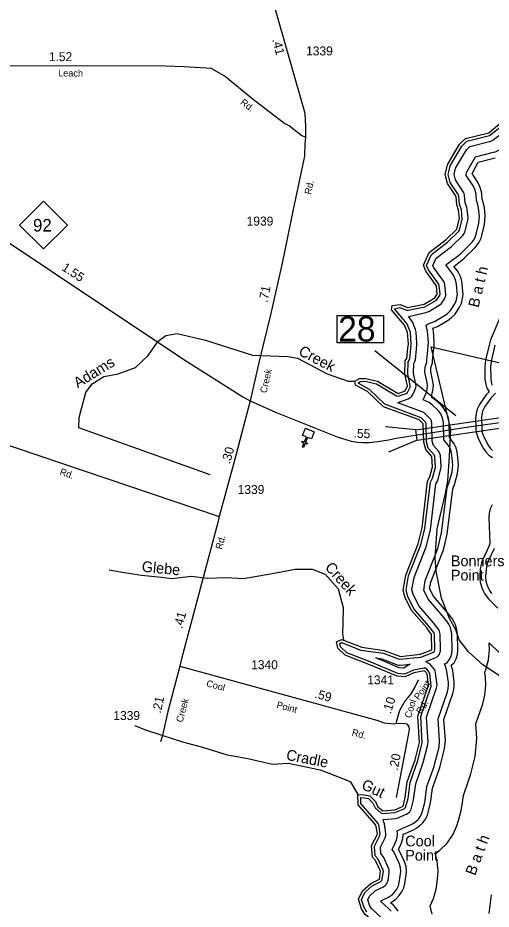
# Model space of a CAD drawing. Extents: x 2532689 to 2764727, y 536648 to 732970.
# Drawn here: x 2643510 to 2650104, y 629099 to 641515 of the extents above; entities that cross this region are included whole.
import ezdxf

# ---------------------------------------------------------------- set-up
doc = ezdxf.new("R2010")
doc.units = 0
for name, color, linetype in [('Exist Boundary Political City Limit New', 7, 'Continuous'), ('Exist Cultural Church CELL', 7, 'Continuous'), ('Exist Hydrographic Buffer Line', 7, 'Continuous'), ('Exist Hydrographic Creek Double Shore', 7, 'Continuous'), ('Exist Hydrographic Creek Single Shore', 7, 'Continuous'), ('Exist Hydrographic Creek Single Shore Label', 7, 'Continuous'), ('Exist Hydrographic Point Label', 7, 'Continuous'), ('Exist Road Primary NC Attributed', 7, 'Continuous'), ('Exist Road Primary NC Mileage Hundredths English Label', 7, 'Continuous'), ('Exist Road Primary NC Shield CELL', 7, 'Continuous'), ('Exist Road Primary NC Shield Number Label', 7, 'Continuous'), ('Exist Road Primary NC Structure Standard Bridge CELL', 7, 'Continuous'), ('Exist Road Primary NC Structure Standard Bridge Number Label', 7, 'Continuous'), ('Exist Road Secondary Mileage Hundredths English Label', 7, 'Continuous'), ('Exist Road Secondary Type 51 Attributed', 7, 'Continuous'), ('Exist Road Secondary Type 51 Label', 7, 'Continuous'), ('Exist Road Secondary Type 51 Number Label', 7, 'Continuous'), ('Map Preparation Boundary City Limit Buffer Line', 7, 'Continuous')]:
    doc.layers.add(name, color=color, linetype=linetype)

msp = doc.modelspace()

# ---------------------------------------------------------------- linework, layer by layer
at = {"layer": 'Exist Boundary Political City Limit New'}
msp.add_lwpolyline([(2650278, 632314), (2649987, 632502), (2649789, 632686), (2649660, 632851), (2649614, 632992), (2649524, 633150), (2649412, 633430), (2649339, 633807), (2649326, 633994), (2649351, 634399), (2649467, 634891), (2649500, 635066), (2649525, 635408), (2649540, 635779), (2649270, 636932), (2652734, 636130)], dxfattribs=at)
at = {"layer": 'Exist Cultural Church CELL'}
msp.add_lwpolyline([(2647599, 635649), (2647546, 635671), (2647517, 635601), (2647547, 635588), (2647541, 635574), (2647511, 635586), (2647488, 635530), (2647474, 635536), (2647496, 635592), (2647467, 635604), (2647473, 635619), (2647503, 635607), (2647532, 635677), (2647478, 635699), (2647519, 635798), (2647640, 635748)], close=True, dxfattribs=at)
at = {"layer": 'Exist Hydrographic Buffer Line'}
for points in [[(2649602, 639398), (2649608, 639422), (2649760, 639678), (2649807, 639723), (2650099, 639797), (2650129, 639810), (2650289, 639938), (2650369, 639973), (2650589, 640053), (2650607, 640062), (2650625, 640074), (2650693, 640135), (2650716, 640165), (2650725, 640183), (2650731, 640204), (2650732, 640225), (2650731, 640245), (2650702, 640356), (2650689, 640386), (2650649, 640454), (2650633, 640489), (2650595, 640811), (2650585, 640847), (2650532, 640963)], [(2649519, 639388), (2649533, 639452), (2649696, 639728), (2649766, 639795), (2650079, 639875), (2650247, 640007), (2650339, 640048), (2650561, 640129)], [(2649778, 639395), (2649886, 639577), (2650138, 639642), (2650165, 639650), (2650209, 639671), (2650247, 639697), (2650373, 639800), (2650429, 639825), (2650643, 639903), (2650688, 639924), (2650728, 639952), (2650800, 640016), (2650827, 640044), (2650855, 640085), (2650875, 640129)], [(2649979, 638989), (2649973, 639059), (2649969, 639091), (2649953, 639151), (2649926, 639208), (2649913, 639230), (2649839, 639347), (2649922, 639505), (2650158, 639565)], [(2648250, 636424), (2648279, 636449), (2648350, 636452), (2648505, 636415), (2648787, 636249), (2648807, 636244), (2648920, 636283), (2648937, 636295), (2648975, 636370), (2648978, 636394), (2648942, 636557), (2648946, 636724), (2648963, 636748), (2648970, 636768), (2648983, 636909), (2648990, 636968), (2648979, 637132), (2648933, 637251), (2648757, 637461), (2648833, 637479), (2648925, 637444), (2648946, 637442), (2649180, 637487), (2649341, 637580), (2649386, 637644), (2649392, 637665), (2649381, 637783), (2649374, 637803), (2649231, 638003), (2649204, 638067), (2649272, 638219), (2649502, 638393), (2649652, 638541), (2649663, 638559), (2649701, 638712), (2649691, 638840), (2649664, 638919), (2649654, 639032), (2649648, 639051), (2649531, 639223), (2649506, 639334), (2649519, 639388)], [(2649492, 635583), (2649445, 635637), (2649439, 635865), (2649434, 635907), (2649422, 635954), (2649401, 635998), (2649373, 636038), (2649352, 636060), (2649293, 636117), (2649239, 636157), (2649197, 636177), (2649155, 636193), (2649191, 636267), (2649202, 636292), (2649214, 636339), (2649219, 636388), (2649214, 636436), (2649182, 636581), (2649185, 636656), (2649194, 636676), (2649206, 636723), (2649209, 636746), (2649222, 636884), (2649228, 636940), (2649230, 636992), (2649219, 637149), (2649198, 637236), (2649226, 637252), (2649316, 637286), (2649464, 637374), (2649501, 637400), (2649535, 637434), (2649557, 637465), (2649589, 637515), (2649616, 637569), (2649628, 637616), (2649633, 637665), (2649631, 637692), (2649620, 637806), (2649617, 637828), (2649604, 637875), (2649584, 637920), (2649569, 637942), (2649474, 638075), (2649647, 638202), (2649673, 638225), (2649820, 638369), (2649839, 638389), (2649867, 638429), (2649887, 638473), (2649896, 638501), (2649934, 638654), (2649941, 638749), (2649930, 638863), (2649915, 638932), (2649900, 638971), (2649893, 639052), (2649890, 639077), (2649877, 639124), (2649857, 639168), (2649755, 639320), (2649759, 639362), (2649778, 639395)], [(2649195, 637409), (2649234, 637423), (2649382, 637511), (2649413, 637537), (2649454, 637601), (2649465, 637624), (2649471, 637644), (2649472, 637665), (2649461, 637791), (2649454, 637821), (2649446, 637840), (2649301, 638043), (2649291, 638066), (2649336, 638168), (2649550, 638330), (2649708, 638483), (2649729, 638509), (2649737, 638528), (2649779, 638693), (2649782, 638733), (2649771, 638848), (2649764, 638877), (2649743, 638937), (2649734, 639039), (2649727, 639069), (2649718, 639088), (2649606, 639256), (2649588, 639334), (2649603, 639399)], [(2649599, 635027), (2649636, 635170), (2649648, 635290), (2649636, 635431), (2649632, 635466), (2649616, 635526), (2649589, 635583), (2649553, 635634), (2649523, 635676), (2649522, 635696), (2649519, 635866), (2649513, 635920), (2649497, 635981), (2649470, 636038), (2649434, 636089), (2649408, 636118), (2649349, 636174), (2649331, 636190), (2649279, 636226), (2649277, 636264), (2649293, 636325), (2649299, 636388), (2649293, 636450), (2649262, 636588), (2649264, 636638), (2649285, 636709), (2649289, 636738), (2649301, 636876), (2649308, 636930), (2649309, 636998), (2649299, 637155), (2649290, 637192), (2649357, 637217), (2649504, 637305), (2649552, 637339), (2649596, 637383), (2649625, 637422), (2649657, 637473), (2649691, 637542), (2649707, 637603), (2649713, 637665), (2649711, 637699), (2649700, 637814), (2649696, 637842), (2649680, 637903), (2649653, 637960), (2649634, 637989), (2649582, 638052), (2649695, 638138), (2649729, 638168), (2649876, 638312), (2649900, 638338), (2649936, 638389), (2649963, 638446), (2649974, 638482), (2650012, 638635), (2650021, 638756), (2650010, 638871), (2649990, 638959), (2649979, 638989)], [(2648653, 629459), (2648661, 629478), (2648667, 629499), (2648683, 629612), (2648682, 629649), (2648676, 629669), (2648602, 629828), (2648583, 629857), (2648567, 629874), (2648561, 629961), (2648626, 630092), (2648637, 630124), (2648639, 630145), (2648633, 630189), (2648617, 630288), (2648611, 630310), (2648601, 630347), (2648770, 630364), (2648809, 630373), (2648886, 630407), (2648925, 630424), (2648954, 630442), (2648969, 630457), (2648981, 630474), (2648989, 630493), (2649024, 630623), (2649053, 630843), (2649159, 631141), (2649223, 631394), (2649226, 631431), (2649204, 631774), (2649344, 632181), (2649351, 632220), (2649330, 632392), (2649323, 632417), (2649315, 632436), (2649269, 632494), (2649254, 632510), (2649237, 632522), (2649218, 632530), (2649193, 632548), (2649323, 632599), (2649356, 632619), (2649371, 632634), (2649383, 632651), (2649391, 632670), (2649397, 632690), (2649399, 632711), (2649394, 632930), (2649386, 632968), (2649378, 632987), (2649301, 633089), (2649100, 633322), (2649017, 633481), (2648999, 633550), (2649030, 633720), (2649199, 634146), (2649257, 634381), (2649335, 635023), (2649357, 635063), (2649367, 635089), (2649405, 635231), (2649408, 635272), (2649397, 635412), (2649390, 635444), (2649382, 635463), (2649369, 635480), (2649300, 635559), (2649284, 635619), (2649278, 635861), (2649271, 635899), (2649262, 635918), (2649251, 635935), (2649183, 636001), (2649160, 636019), (2649141, 636027), (2648803, 636152), (2648828, 636166), (2648848, 636171), (2648949, 636208), (2648984, 636229), (2648999, 636243), (2649010, 636261), (2649047, 636336), (2649057, 636367), (2649058, 636388), (2649057, 636408), (2649022, 636565), (2649025, 636698), (2649043, 636730), (2649049, 636751), (2649063, 636901), (2649070, 636958), (2649070, 636981), (2649059, 637138), (2649050, 637175), (2649007, 637282), (2648987, 637314), (2648952, 637355), (2649195, 637409)], [(2650245, 637376), (2650097, 637029), (2650079, 636972), (2650024, 636746), (2650015, 636654), (2650018, 636486), (2650024, 636432), (2650040, 636372), (2650049, 636351), (2650074, 636307), (2650033, 636263), (2649952, 636145), (2649937, 636121), (2649910, 636065), (2649894, 636004), (2649888, 635941), (2649892, 635799), (2649897, 635744), (2649913, 635684), (2649929, 635646), (2649983, 635540), (2649993, 635521), (2650029, 635469), (2650073, 635425), (2650124, 635389)], [(2650156, 636953), (2650102, 636728), (2650095, 636656), (2650098, 636488), (2650103, 636446), (2650115, 636399)], [(2648374, 629057), (2648336, 629122), (2648298, 629236), (2648343, 629331), (2648448, 629425), (2648566, 629484), (2648583, 629499), (2648603, 629623), (2648600, 629645), (2648530, 629794), (2648489, 629841), (2648479, 629976), (2648554, 630127), (2648558, 630152), (2648554, 630177), (2648538, 630276), (2648529, 630295), (2648444, 630394), (2648290, 630570), (2648289, 630653), (2648335, 630650), (2648395, 630639), (2648458, 630577), (2648490, 630509), (2648569, 630439), (2648588, 630431), (2648764, 630444), (2648854, 630481), (2648893, 630497), (2648911, 630514), (2648946, 630643), (2648975, 630862), (2649083, 631168), (2649145, 631414), (2649123, 631785), (2649268, 632207), (2649250, 632381), (2649241, 632402), (2649207, 632443), (2649190, 632455), (2649170, 632457), (2649020, 632428), (2648897, 632375), (2648804, 632383), (2648440, 632536), (2648094, 632670), (2648006, 632754), (2647996, 632802), (2648019, 632813), (2648288, 632709), (2648602, 632664), (2648824, 632580), (2649126, 632609), (2649293, 632674), (2649313, 632691), (2649319, 632711), (2649314, 632928), (2649305, 632951), (2649237, 633041), (2649033, 633277), (2648942, 633452), (2648918, 633547), (2648952, 633742), (2649125, 634176), (2649180, 634400), (2649257, 635047), (2649286, 635101), (2649327, 635252), (2649318, 635406), (2649308, 635429), (2649228, 635521), (2649204, 635608), (2649198, 635859), (2649189, 635884), (2649127, 635944), (2648625, 636133), (2648410, 636338), (2648250, 636424)], [(2650165, 636286), (2650098, 636218), (2650017, 636100), (2650006, 636081), (2649985, 636037), (2649973, 635990), (2649968, 635941), (2649972, 635801), (2649976, 635758), (2649989, 635711), (2650001, 635682), (2650054, 635576), (2650090, 635521), (2650124, 635486)], [(2648710, 629073), (2648683, 629101), (2648563, 629210), (2648584, 629225), (2648673, 629268), (2648729, 629305), (2648763, 629339), (2648791, 629379), (2648812, 629424), (2648824, 629471), (2648841, 629590), (2648844, 629628), (2648839, 629677), (2648827, 629724), (2648817, 629748), (2648747, 629896), (2648725, 629931), (2648769, 630021), (2648782, 630050), (2648794, 630097), (2648799, 630145), (2648795, 630189), (2648873, 630227), (2648950, 630261), (2648988, 630277), (2649017, 630292), (2649057, 630320), (2649091, 630354), (2649119, 630394), (2649140, 630438), (2649148, 630464), (2649179, 630583), (2649185, 630618), (2649210, 630806), (2649309, 631087), (2649317, 631113), (2649378, 631355), (2649386, 631442), (2649366, 631752), (2649495, 632128), (2649506, 632171), (2649511, 632220), (2649508, 632255), (2649488, 632412), (2649474, 632472), (2649453, 632516), (2649493, 632531), (2649521, 632571), (2649542, 632615), (2649554, 632662), (2649559, 632711), (2649554, 632934), (2649549, 632976), (2649537, 633023), (2649516, 633067), (2649496, 633097), (2649428, 633186), (2649233, 633413), (2649168, 633539), (2649184, 633676), (2649348, 634087), (2649360, 634124), (2649413, 634343), (2649419, 634376), (2649490, 634974), (2649521, 635048), (2649559, 635190), (2649568, 635284), (2649557, 635425), (2649553, 635452), (2649540, 635499), (2649520, 635543), (2649492, 635583)], [(2648807, 629073), (2648771, 629125), (2648737, 629161), (2648701, 629186), (2648729, 629208), (2648780, 629244), (2648824, 629288), (2648860, 629339), (2648887, 629396), (2648903, 629457), (2648920, 629579), (2648924, 629628), (2648918, 629691), (2648902, 629751), (2648889, 629782), (2648815, 629934), (2648841, 629985), (2648857, 630022), (2648873, 630083), (2648879, 630145), (2648905, 630154), (2648982, 630187), (2649020, 630204), (2649057, 630222), (2649108, 630258), (2649152, 630303), (2649188, 630354), (2649215, 630411), (2649225, 630444), (2649256, 630563), (2649265, 630608), (2649288, 630787), (2649385, 631061), (2649395, 631093), (2649456, 631335), (2649466, 631447), (2649447, 631741), (2649571, 632102), (2649585, 632157), (2649591, 632220), (2649588, 632265), (2649568, 632422), (2649549, 632500), (2649590, 632531), (2649617, 632588), (2649633, 632648), (2649639, 632711), (2649634, 632936), (2649628, 632990), (2649612, 633050), (2649585, 633107), (2649560, 633146), (2649492, 633235), (2649478, 633252), (2649300, 633458), (2649246, 633564), (2649262, 633654), (2649422, 634057), (2649438, 634106), (2649490, 634325), (2649498, 634366), (2649568, 634950), (2649599, 635027)], [(2650116, 634730), (2650091, 634676), (2650075, 634616), (2650070, 634553), (2650084, 634192), (2650072, 634150), (2649987, 633970), (2649974, 633940), (2649958, 633879), (2649953, 633838), (2649947, 633739), (2649947, 633718), (2649952, 633655), (2649968, 633595), (2649976, 633576), (2649994, 633534), (2650013, 633496), (2650049, 633444), (2650068, 633424), (2650195, 633294)], [(2650146, 634121), (2650059, 633936), (2650050, 633912), (2650037, 633865), (2650033, 633833), (2650027, 633735), (2650031, 633669), (2650044, 633622), (2650067, 633565), (2650082, 633536), (2650110, 633496)], [(2649283, 629032), (2649253, 629145), (2649300, 629246), (2649336, 629380), (2649341, 629410), (2649356, 629519), (2649364, 629628), (2649351, 629767), (2649323, 629874), (2649391, 629921), (2649489, 630020), (2649569, 630134), (2649628, 630260), (2649651, 630333), (2649682, 630453), (2649701, 630552), (2649718, 630684), (2649800, 630913), (2649821, 630986), (2649882, 631228), (2649905, 631476), (2649891, 631682), (2649987, 631959), (2650018, 632081), (2650031, 632220), (2650024, 632321), (2650014, 632402), (2650030, 632437), (2650066, 632572), (2650079, 632711), (2650076, 632810), (2650226, 632663)], [(2648883, 632456), (2648823, 632461), (2648498, 632598), (2648581, 632586), (2648796, 632505), (2648818, 632499), (2648839, 632498), (2648978, 632513), (2648883, 632456)], [(2648588, 628971), (2648437, 629108), (2648409, 629155), (2648384, 629231), (2648409, 629282), (2648494, 629358), (2648602, 629412), (2648626, 629427), (2648641, 629442), (2648653, 629459)], [(2650106, 629298), (2650070, 629041)]]:
    msp.add_lwpolyline(points, dxfattribs=at)
at = {"layer": 'Exist Hydrographic Creek Double Shore'}
for points in [[(2648906, 636321), (2648938, 636388), (2648902, 636553), (2648906, 636738), (2648930, 636771), (2648943, 636913), (2648951, 636972), (2648940, 637130), (2648895, 637236), (2648715, 637449), (2648723, 637508), (2648838, 637520), (2648940, 637481), (2649172, 637526), (2649320, 637614), (2649352, 637665), (2649341, 637780), (2649195, 637984), (2649161, 638068), (2649239, 638245), (2649478, 638425), (2649624, 638569), (2649663, 638722), (2649651, 638836), (2649624, 638911), (2649615, 639028), (2649494, 639207), (2649465, 639334), (2649495, 639467), (2649664, 639753), (2649746, 639832), (2650070, 639914), (2650225, 640041)], [(2648204, 636456), (2648269, 636489), (2648353, 636492), (2648521, 636453), (2648807, 636284), (2648906, 636321)], [(2649158, 635858), (2649099, 635915), (2648603, 636098), (2648383, 636309), (2648213, 636398), (2648204, 636456)], [(2649279, 632711), (2649274, 632927), (2649206, 633016), (2649000, 633254), (2648905, 633438), (2648877, 633545), (2648914, 633753), (2649088, 634190), (2649141, 634409), (2649219, 635059), (2649251, 635120), (2649289, 635262), (2649278, 635403), (2649192, 635501), (2649164, 635602), (2649158, 635858)], [(2649211, 632376), (2649177, 632418), (2649028, 632389), (2648904, 632334), (2648795, 632343), (2648425, 632499), (2648072, 632636), (2647970, 632733), (2647951, 632825), (2648017, 632857), (2648048, 632845)], [(2648048, 632845), (2648303, 632747), (2648612, 632703), (2648839, 632618), (2649122, 632649), (2649279, 632711)], [(2648838, 630517), (2648877, 630534), (2648908, 630654), (2648936, 630871), (2649046, 631181), (2649107, 631423), (2649083, 631790), (2649231, 632220), (2649211, 632376)], [(2648248, 630696), (2648340, 630690), (2648415, 630676), (2648492, 630601), (2648527, 630526), (2648595, 630470), (2648761, 630483), (2648838, 630517)], [(2648515, 630171), (2648499, 630269), (2648414, 630368), (2648251, 630555), (2648248, 630696)], [(2648106, 626858), (2648108, 626875), (2647803, 627076), (2647760, 627117), (2647756, 627301), (2647772, 627367), (2647785, 627893), (2647831, 628069), (2647902, 628239), (2648190, 628438), (2648491, 628752), (2648496, 628893), (2648343, 629032), (2648300, 629105), (2648255, 629238), (2648311, 629355), (2648426, 629459), (2648549, 629519), (2648564, 629628), (2648494, 629777), (2648451, 629824), (2648439, 629984), (2648519, 630145), (2648515, 630171)]]:
    msp.add_lwpolyline(points, dxfattribs=at)
at = {"layer": 'Exist Hydrographic Creek Single Shore'}
for points in [[(2646190, 635150), (2644359, 635802), (2644364, 635946), (2644456, 636298), (2644545, 636417), (2644710, 636519), (2644909, 636556), (2645149, 636645), (2645328, 636810), (2645465, 637012), (2645572, 637089), (2645730, 637118), (2646124, 637026), (2646779, 636816), (2647271, 636799), (2647406, 636772), (2647818, 636556), (2648113, 636453), (2648204, 636456)], [(2644784, 633825), (2644990, 633787), (2645231, 633751), (2645511, 633724), (2645649, 633704), (2645930, 633736), (2646150, 633710), (2646413, 633718), (2646654, 633703), (2647052, 633776), (2647374, 633836), (2647612, 633836), (2647793, 633764), (2647973, 633563), (2648042, 633303), (2648039, 633082), (2648035, 632936), (2648048, 632845)], [(2645142, 631659), (2645277, 631601), (2645515, 631522), (2645803, 631430), (2646085, 631354), (2646427, 631250), (2646712, 631200), (2647057, 631120), (2647282, 631131), (2647720, 631038), (2648045, 630913), (2648146, 630874), (2648248, 630696)]]:
    msp.add_lwpolyline(points, dxfattribs=at)
at = {"layer": 'Exist Road Primary NC Attributed'}
for points in [[(2639919, 640659), (2642131, 639216), (2645824, 636757), (2646646, 636236), (2646747, 636181)], [(2646747, 636181), (2647099, 636024), (2647960, 635680), (2648031, 635656), (2648155, 635620), (2648241, 635604), (2648314, 635600), (2648405, 635601), (2648527, 635612), (2648675, 635638), (2648779, 635658), (2649760, 635814)], [(2649760, 635814), (2650359, 635895), (2650558, 635918), (2650760, 635910), (2651312, 635815), (2651649, 635762)]]:
    msp.add_lwpolyline(points, dxfattribs=at)
at = {"layer": 'Exist Road Primary NC Shield CELL'}
msp.add_lwpolyline([(2643535, 638628), (2643868, 638961), (2644201, 638628), (2643868, 638295)], close=True, dxfattribs=at)
at = {"layer": 'Exist Road Primary NC Structure Standard Bridge CELL'}
for p, q in [((2649056, 635776), (2648631, 635819)), ((2649075, 635630), (2648676, 635467))]:
    msp.add_line(p, q, dxfattribs=at)
msp.add_lwpolyline([(2650351, 635813), (2649075, 635629), (2649055, 635778), (2650331, 635963)], close=True, dxfattribs=at)
at = {"layer": 'Exist Road Primary NC Structure Standard Bridge Number Label'}
msp.add_line((2649612, 635969), (2648483, 636874), dxfattribs=at)
msp.add_lwpolyline([(2647960, 637368), (2648604, 637368), (2648604, 636986), (2647960, 636986)], close=True, dxfattribs=at)
at = {"layer": 'Exist Road Secondary Type 51 Attributed'}
for points in [[(2647011, 641911), (2647063, 641748), (2647508, 640185), (2647519, 639997), (2647518, 639939), (2647516, 639853)], [(2639919, 640659), (2639947, 640713), (2639980, 640765), (2640007, 640791), (2640029, 640808), (2640093, 640837), (2640175, 640848), (2640236, 640849), (2645561, 640848), (2645826, 640836), (2646206, 640812), (2646217, 640805), (2646401, 640699), (2646794, 640379), (2647229, 640043), (2647294, 640008), (2647465, 639876), (2647516, 639853)], [(2647516, 639853), (2647511, 639797), (2647510, 639766), (2647504, 639589), (2647474, 639458), (2647348, 638843), (2647191, 638099), (2647028, 637378), (2646874, 636732), (2646747, 636181)], [(2638658, 638231), (2638689, 638174), (2639739, 636813), (2639816, 636770), (2641013, 636363), (2643805, 635420), (2646314, 634571)], [(2646747, 636181), (2646527, 635350), (2646314, 634571)], [(2646314, 634571), (2646298, 634483), (2645792, 632588), (2645768, 632483)], [(2645768, 632483), (2645598, 631855), (2645526, 631519), (2645496, 631429)], [(2645768, 632483), (2648510, 631731), (2648614, 631694), (2648755, 631681), (2648791, 631688)], [(2648791, 631688), (2648784, 631711), (2648832, 631869), (2648904, 632002), (2648945, 632041), (2648988, 632100), (2649043, 632187), (2649074, 632258), (2649097, 632295)], [(2648791, 631688), (2648901, 631686), (2648931, 631679), (2648958, 631641), (2648963, 631607), (2648950, 631523), (2648779, 630655)]]:
    msp.add_lwpolyline(points, dxfattribs=at)
at = {"layer": 'Map Preparation Boundary City Limit Buffer Line'}
msp.add_lwpolyline([(2650278, 632314), (2649987, 632502), (2649789, 632686), (2649660, 632851), (2649614, 632992), (2649524, 633150), (2649412, 633430), (2649339, 633807), (2649326, 633994), (2649351, 634399), (2649467, 634891), (2649500, 635066), (2649525, 635408), (2649540, 635779), (2649270, 636932), (2652734, 636130)], dxfattribs=at)

# ---------------------------------------------------------------- texts
at = {"layer": 'Exist Hydrographic Creek Single Shore Label'}
for s, rotation, p in [('B a t h', 76.5257, (2649928, 637470)), ('Creek', 332.3418, (2647409, 636826)), ('Adams', 31.7097, (2644345, 636351)), ('Glebe', 354.3185, (2645232, 633801)), ('Creek', 311.7855, (2647779, 633853)), ('Cradle', 349.0183, (2647240, 631181)), ('Gut', 334.869, (2648285, 630782)), ('B a t h', 69.3498, (2649880, 629558))]:
    msp.add_text(s, height=150, rotation=rotation, dxfattribs=at).set_placement(p)
at = {"layer": 'Exist Hydrographic Point Label'}
for s, p in [('Bonners', (2649543, 633876)), ('Point', (2649543, 633677)), ('Cool', (2648907, 629974)), ('Point', (2648907, 629775))]:
    msp.add_text(s, height=150, dxfattribs=at).set_placement(p)
at = {"layer": 'Exist Road Primary NC Mileage Hundredths English Label'}
for s, rotation, p in [('1.55', 326.8719, (2644111, 638008)), ('.55', 358.1601, (2648186, 635666))]:
    msp.add_text(s, height=125, rotation=rotation, dxfattribs=at).set_placement(p)
at = {"layer": 'Exist Road Primary NC Shield Number Label'}
msp.add_text('92', height=175, dxfattribs=at).set_placement((2643722, 638538))
at = {"layer": 'Exist Road Primary NC Structure Standard Bridge Number Label'}
msp.add_text('28', height=350, dxfattribs=at).set_placement((2647973, 637006))
at = {"layer": 'Exist Road Secondary Mileage Hundredths English Label'}
for s, rotation, p in [('.41', 284.3391, (2647053, 641211)), ('1.52', 359.9894, (2643942, 640911)), ('.71', 78.0521, (2646985, 637542)), ('.30', 74.72, (2646465, 635293)), ('.41', 75.0502, (2645798, 632999)), ('.59', 344.6652, (2647637, 632046)), ('.21', 77.8143, (2645501, 631821)), ('.10', 72.8699, (2648705, 631810)), ('.20', 78.8668, (2648802, 631025))]:
    msp.add_text(s, height=125, rotation=rotation, dxfattribs=at).set_placement(p)
at = {"layer": 'Exist Road Secondary Type 51 Label'}
for s, rotation, p in [('Leach', 359.6696, (2644071, 640698)), ('Rd.', 322.323, (2646602, 640321)), ('Rd.', 78.3742, (2647595, 639048)), ('Creek', 76.9412, (2646974, 636281)), ('Rd.', 341.3132, (2644086, 635154)), ('Rd.', 75.0502, (2646353, 634104)), ('Cool', 344.6652, (2646129, 632204)), ('Point', 54.0583, (2649098, 632005)), ('Creek', 74.8304, (2645804, 631694)), ('Point', 344.6652, (2647107, 631905)), ('Cool', 72.8699, (2648986, 631753)), ('Rd.', 57.7826, (2649132, 631807)), ('Rd.', 344.6652, (2648156, 631521))]:
    msp.add_text(s, height=95, rotation=rotation, dxfattribs=at).set_placement(p)
at = {"layer": 'Exist Road Secondary Type 51 Number Label'}
for s, p in [('1339', (2647526, 640991)), ('1939', (2646698, 638621)), ('1339', (2646573, 634883)), ('1340', (2646761, 632442)), ('1341', (2648378, 632231)), ('1339', (2644841, 631734))]:
    msp.add_text(s, height=125, dxfattribs=at).set_placement(p)

doc.saveas('drawing.dxf')
